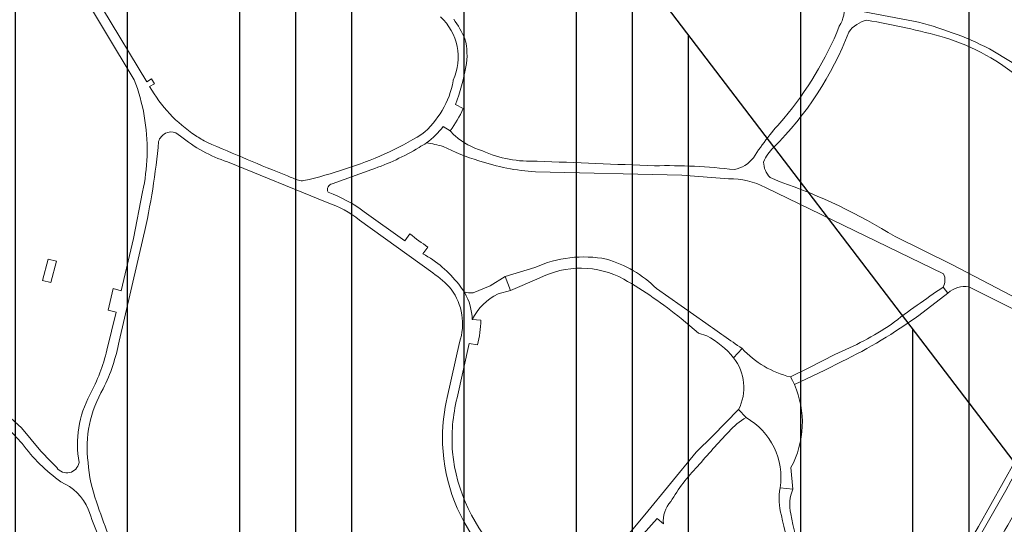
# Model space of a CAD drawing. Extents: x 148869 to 161638, y 453607 to 469810.
# Tile 389 of 656: x 155619 to 155794, y 462372 to 462462. Entities that reach past the tile are written whole.
import ezdxf

# ---------------------------------------------------------------- set-up
doc = ezdxf.new("R2010")
doc.units = 0
for name, color, linetype in [('2022', 10, 'CONTINUOUS'), ('2022 hatch', 10, 'CONTINUOUS'), ('2024 hatch', 160, 'CONTINUOUS')]:
    doc.layers.add(name, color=color, linetype=linetype)
for name, color, linetype, lineweight in [('B-RO-VH-VERHARDING_ASFALT-GV', 251, 'CONTINUOUS', 18), ('B-RO-VH-VERHARDING_FUNDERING_ZAND-GV', 251, 'CONTINUOUS', 18), ('B-RO-VH-VERHARDING_HALFVERHARDING_GRIND-GV', 251, 'CONTINUOUS', 18), ('B-RO-VH-VERHARDING_STRAATBAKSTEEN-GV', 251, 'CONTINUOUS', 18)]:
    doc.layers.add(name, color=color, linetype=linetype, lineweight=lineweight)

msp = doc.modelspace()

# ---------------------------------------------------------------- hatches: boundary and pattern name
at = {"layer": '2022 hatch'}
h = msp.add_hatch(dxfattribs=at)
h.set_pattern_fill('ANSI31', color=256, scale=19.992, angle=45)
h.set_pattern_definition([(90, (0, 0), (-19.992, 0), [])])
h.paths.add_polyline_path([(155957.39, 462199.72), (155824.6, 462339.47), (155809.4, 462364.77), (155712.06, 462492.35), (155741.32, 462534.94), (155724.45, 462653.5), (155647.56, 462844.84), (155571.03, 462835.78), (155539.5, 462940.93), (155214.41, 462860.04), (154975.03, 462800.21), (154771.75, 462639.51), (154795.06, 462617.84), (154687.68, 462525.32), (154739.27, 462359.61), (154777.22, 462294.15), (154815.26, 462238.26), (154900.32, 462169.47), (154928.55, 462144.03), (154992.39, 461993.67), (155064.08, 461959.84), (155069.75, 461944.78), (155080.62, 461929.02), (155099.54, 461841.43), (155124.54, 461788.65), (155176.21, 461747.53), (155253.1, 461670.14), (155301.18, 461625.42), (155386.96, 461536.3), (155426.74, 461562.76), (155670.4, 461472.54), (155778.97, 461514.91), (155823.82, 461578.91), (155914.94, 461739.53), (155884.36, 461781.4), (155900.67, 461812.33), (155940.19, 461941.25), (155946.89, 461971.72), (155993.5, 462030.18), (155993.12, 462149.22)])
at = {"layer": '2024 hatch'}
h = msp.add_hatch(dxfattribs=at)
h.set_pattern_fill('ANSI31', color=256, scale=29.988, angle=45)
h.set_pattern_definition([(90, (0, 0), (-29.988, 0), [])])
h.paths.add_polyline_path([(155468.24, 462509.2), (155430.3, 462608.99), (155317.39, 462696.7), (155326.79, 462885.8), (155421.55, 463128.67), (155681.88, 463221.51), (155808.81, 463270.9), (155858.2, 463353.96), (156235.32, 463468.35), (156395.06, 463466.8), (156874.43, 463576.88), (157060.31, 463303.94), (157149.74, 462870.77), (157067.92, 462815.11), (157047.81, 462789.79), (157071.17, 462711.57), (156936.5, 462350.7), (156856.27, 462251.62), (156803.36, 462113.22), (156627.76, 461893.96), (156524.84, 461717.19), (156312.22, 461660.25), (156176.03, 461568.49), (155937.87, 461968.15)])

# ---------------------------------------------------------------- linework, layer by layer
at = {"layer": '2022', "flags": 128}
msp.add_lwpolyline([(154900.32, 462169.47), (154815.26, 462238.26), (154777.22, 462294.15), (154739.27, 462359.61), (154687.68, 462525.32), (154795.06, 462617.84), (154771.75, 462639.51), (154975.03, 462800.21), (155214.41, 462860.04), (155539.5, 462940.93), (155571.03, 462835.78), (155647.56, 462844.84), (155724.45, 462653.5), (155741.32, 462534.94), (155712.06, 462492.35), (155809.4, 462364.77), (155824.6, 462339.47), (155957.39, 462199.72)], dxfattribs=at)
at = {"layer": 'B-RO-VH-VERHARDING_ASFALT-GV', "flags": 128}
for points in [[(155623.2, 462476.96), (155638.93, 462450.85)], [(155641.66, 462449.64), (155642.53, 462450.16), (155642.02, 462451.01), (155641.16, 462450.49), (155625.39, 462476.65), (155624.67, 462477.86)], [(155697.51, 462445.75), (155696.17, 462446.46)], [(155646.34, 462441.43), (155647.18, 462440.81)], [(155693.96, 462442.55), (155695.22, 462441.74)], [(155655.51, 462436.24), (155673.31, 462429)], [(155674.2, 462432.31), (155681.25, 462434.88)], [(155640.42, 462430.93), (155638.76, 462422.61), (155636.61, 462413.29), (155635.15, 462413.66), (155634.25, 462409.82), (155635.71, 462409.45), (155634.06, 462402.7)], [(155679.04, 462425.88), (155692.11, 462416.45)], [(155688.05, 462423.4), (155687.12, 462422.16), (155679.9, 462427.34)], [(155636.23, 462404.3), (155640.59, 462423)], [(155690.35, 462419.88), (155691.24, 462421.04)], [(155697.8, 462412.94), (155697.71, 462413.09)], [(155700.69, 462408.07), (155699.16, 462408.16)], [(155696.88, 462404.1), (155694.69, 462394.29)], [(155696.45, 462394.21), (155698.58, 462403.9), (155700.06, 462403.64)], [(155622.3, 462384.74), (155618.86, 462388.85), (155616.26, 462391.2)]]:
    msp.add_lwpolyline(points, dxfattribs=at)
at = {"layer": 'B-RO-VH-VERHARDING_ASFALT-GV'}
for points in [[(155693.46, 462462.07, -0.326141), (155695.77, 462450.79)], [(155697.84, 462458.16, 0.043987), (155695.85, 462461.65)], [(155698.01, 462453.15, 0.11286), (155697.84, 462458.16)], [(155696.17, 462446.46, 0.048573), (155698.01, 462453.15)], [(155638.93, 462450.85, -0.095196), (155641.21, 462437.77)], [(155695.75, 462450.68, -0.178303), (155690.15, 462441.14)], [(155695.77, 462450.79, -0.009952), (155695.75, 462450.68)], [(155649.83, 462440.94, -0.116787), (155641.66, 462449.64)], [(155695.22, 462441.74, 0.057384), (155697.51, 462445.75)], [(155643.26, 462439.88, -0.430533), (155646.34, 462441.43)], [(155691, 462439.63, 0.077969), (155693.96, 462442.55)], [(155640.59, 462423, 0.033609), (155643.26, 462439.88)], [(155647.18, 462440.81, 0.092754), (155655.51, 462436.24)], [(155651.88, 462439.72, -0.022988), (155649.83, 462440.94)], [(155666.24, 462433.73, -0.007064), (155651.88, 462439.72)], [(155690.15, 462441.14, -0.061281), (155676.57, 462434.99)], [(155681.25, 462434.88, 0.051406), (155689.68, 462438.8)], [(155689.68, 462438.8, 0.008692), (155691, 462439.63)], [(155641.2, 462437.26, -0.045456), (155640.42, 462430.93)], [(155641.21, 462437.77, -0.003881), (155641.2, 462437.26)], [(155676.57, 462434.99, -0.02821), (155669.16, 462432.91)], [(155668.18, 462432.95, -0.000887), (155666.24, 462433.73)], [(155669.16, 462432.91, -0.088965), (155668.18, 462432.95)], [(155673.48, 462430.83, -0.532215), (155674.2, 462432.31)], [(155679.9, 462427.34, 0.073097), (155673.48, 462430.83)], [(155673.31, 462429, -0.086475), (155679.04, 462425.88)], [(155691.24, 462421.04, -0.013333), (155688.05, 462423.4)], [(155696.73, 462414.44, 0.100573), (155690.35, 462419.88)], [(155692.11, 462416.45, -0.068165), (155695.39, 462413.58)], [(155695.39, 462413.58, -0.243436), (155696.88, 462404.1)], [(155697.71, 462413.09, 0.019611), (155696.73, 462414.44)], [(155699.16, 462408.16, 0.116488), (155697.8, 462412.94)], [(155700.06, 462403.64, 0.058939), (155700.69, 462408.07)], [(155635.09, 462399.97, 0.032011), (155636.23, 462404.3)], [(155634.06, 462402.7, -0.059264), (155631.03, 462394.76)], [(155633.41, 462395.84, 0.03203), (155635.09, 462399.97)], [(155630.71, 462382.69, -0.16945), (155633.41, 462395.84)], [(155631.03, 462394.76, 0.169974), (155629.08, 462382.68)], [(155694.69, 462394.29, 0.054609), (155693.85, 462387.29)], [(155695.63, 462384.57, -0.079685), (155696.45, 462394.21)], [(155613.4, 462391.54, -0.030198), (155618.94, 462386.09)], [(155693.85, 462387.29, 0.168933), (155700.51, 462367.82)], [(155618.94, 462386.09, 0.078627), (155625.84, 462379.26)], [(155625.12, 462381.79, -0.010912), (155622.3, 462384.74)], [(155704.43, 462365.97, -0.172261), (155695.63, 462384.57)], [(155629.08, 462382.68, -0.668552), (155625.12, 462381.79)], [(155632.22, 462375.69, -0.074424), (155630.71, 462382.69)], [(155625.84, 462379.26, -0.191607), (155630.73, 462374.38)], [(155636.72, 462364.3, -0.034162), (155632.22, 462375.69)], [(155630.73, 462374.38, 0.024752), (155634.56, 462364.86)]]:
    msp.add_lwpolyline(points, format="xyb", dxfattribs=at)
at = {"layer": 'B-RO-VH-VERHARDING_ASFALT-GV', "flags": 128}
msp.add_lwpolyline([(155625.05, 462418.54), (155623.57, 462418.92), (155622.6, 462415.14), (155624.07, 462414.75)], close=True, dxfattribs=at)
at = {"layer": 'B-RO-VH-VERHARDING_FUNDERING_ZAND-GV'}
for points in [[(155765.35, 462464.48, -0.185761), (155764.55, 462460.39)], [(155766.22, 462459.34, -0.195458), (155769.48, 462461.45)], [(155769.48, 462461.45, -0.027877), (155783.29, 462458.39)], [(155791.29, 462456.38, 0.057248), (155777.79, 462461.32)], [(155752.84, 462438.78, 0.105049), (155766.22, 462459.34)], [(155764.55, 462460.39, -0.078879), (155754.68, 462443.96)], [(155783.29, 462458.39, -0.104155), (155797.27, 462450.62)], [(155754.68, 462443.96, 0.043788), (155749.25, 462436.98)], [(155693.96, 462442.55, -0.077969), (155691, 462439.63)], [(155696.11, 462440.87, -0.024997), (155695.22, 462441.74)], [(155700.95, 462438.2, -0.110385), (155696.11, 462440.87)], [(155691, 462439.63, -0.025892), (155693.97, 462438.98)], [(155693.97, 462438.98, 0.043329), (155700.31, 462436.45)], [(155710.72, 462436.37, -0.118445), (155700.95, 462438.2)], [(155751.06, 462436.21, -0.123475), (155752.84, 462438.78)], [(155700.31, 462436.45, 0.066951), (155710.43, 462434.46)], [(155731.64, 462435.54, -0.000668), (155710.72, 462436.37)], [(155749.25, 462436.98, -0.184787), (155745.85, 462434.86)], [(155752.21, 462433.46, -0.19239), (155751.06, 462436.21)], [(155745.85, 462434.86, 0.034624), (155731.64, 462435.54)], [(155744.82, 462433.24, -0.122237), (155751.39, 462431.69)], [(155774.49, 462422.92, 0.056738), (155753.99, 462432.7)], [(155723.06, 462418.92, 0.156955), (155710.29, 462417.4)], [(155731.99, 462413.67, 0.125603), (155723.06, 462418.92)], [(155711.07, 462415.5, -0.248724), (155726.16, 462415.35)], [(155726.16, 462415.35, -0.041883), (155736.35, 462408.33)], [(155783.13, 462416.28, -0.252029), (155783.03, 462413.93)], [(155783.91, 462412.87, -0.236547), (155787.64, 462413.98)], [(155699.3, 462412.94, -0.098607), (155697.71, 462413.09)], [(155697.8, 462412.94, -0.116488), (155699.16, 462408.16)], [(155699.16, 462408.16, -0.168491), (155703.75, 462412.72)], [(155747.23, 462402.99, -0.004118), (155740.78, 462407.52)], [(155740.93, 462405.28, -0.094624), (155745.71, 462401.37)], [(155755.84, 462397.94, -0.146297), (155747.23, 462402.99)], [(155745.71, 462401.37, -0.288126), (155746.61, 462392.13)], [(155755.93, 462381.79, 0.230918), (155756.56, 462396.57)], [(155744.88, 462388.19, -0.082508), (155747.95, 462390.71)], [(155747.95, 462390.71, -0.308467), (155754.02, 462378.2)], [(155739.29, 462381.99, -0.014417), (155744.88, 462388.19)], [(155734.54, 462375.76, -0.065323), (155739.29, 462381.99)], [(155733.2, 462371.78, -0.209554), (155734.54, 462375.76)]]:
    msp.add_lwpolyline(points, format="xyb", dxfattribs=at)
at = {"layer": 'B-RO-VH-VERHARDING_FUNDERING_ZAND-GV', "flags": 128}
for points in [[(155777.79, 462461.32), (155768.98, 462462.95)], [(155807.45, 462444.6), (155808.45, 462445.75), (155804, 462448.73), (155791.29, 462456.38)], [(155695.22, 462441.74), (155693.96, 462442.55)], [(155710.43, 462434.46), (155736.52, 462433.89), (155744.82, 462433.24)], [(155753.99, 462432.7), (155752.21, 462433.46)], [(155751.39, 462431.69), (155783.13, 462416.28)], [(155807.61, 462407.3), (155806.09, 462406.91), (155803.38, 462408.26), (155797.77, 462411.05), (155784.69, 462417.88), (155774.49, 462422.92)], [(155710.29, 462417.4), (155705.01, 462415.84), (155705.95, 462413.36), (155711.07, 462415.5)], [(155705.01, 462415.84), (155702.36, 462414.16), (155699.3, 462412.94)], [(155703.75, 462412.72), (155705.95, 462413.36), (155705.01, 462415.84)], [(155740.78, 462407.52), (155731.99, 462413.67)], [(155783.03, 462413.93), (155783.91, 462412.87)], [(155787.64, 462413.98), (155797.11, 462409.25), (155800.96, 462407.19), (155803.88, 462405.62), (155803.93, 462405.6), (155805.92, 462403.28)], [(155697.71, 462413.09), (155697.8, 462412.94)], [(155736.35, 462408.33), (155739.46, 462405.76), (155740.93, 462405.28)], [(155747.23, 462402.99), (155745.71, 462401.37)], [(155745.71, 462401.37), (155747.23, 462402.99)], [(155756.56, 462396.57), (155756.19, 462397.28), (155755.84, 462397.94)], [(155747.95, 462390.71), (155746.61, 462392.13), (155742, 462387.45), (155739.06, 462384.53), (155729.9, 462373.38), (155723.81, 462366.06), (155718.37, 462359.96), (155716.57, 462359.13), (155719.76, 462356.65)], [(155746.61, 462392.13), (155747.95, 462390.71)], [(155754.02, 462378.2), (155756.26, 462377.96), (155755.93, 462381.79)], [(155729.6, 462369.92), (155732.09, 462372.73), (155733.2, 462371.78)]]:
    msp.add_lwpolyline(points, dxfattribs=at)
at = {"layer": 'B-RO-VH-VERHARDING_HALFVERHARDING_GRIND-GV'}
for points in [[(155783.03, 462413.93, 0.011281), (155773.84, 462407.35)], [(155764.99, 462400.67, 0.044516), (155778.71, 462408.89)], [(155773.84, 462407.35, -0.05339), (155763.73, 462401.95)], [(155801.81, 462384.67, -0.009057), (155793.51, 462369.71)], [(155781.83, 462356.27, 0.005851), (155796.99, 462382.69)], [(155754.02, 462378.2, 0.118217), (155754.23, 462373.27)], [(155755.93, 462373.57, -0.157926), (155756.26, 462377.96)], [(155754.23, 462373.27, 0.014162), (155756.17, 462365.58)], [(155757.84, 462366.04, -0.040899), (155755.93, 462373.57)]]:
    msp.add_lwpolyline(points, format="xyb", dxfattribs=at)
at = {"layer": 'B-RO-VH-VERHARDING_HALFVERHARDING_GRIND-GV', "flags": 128}
for points in [[(155778.71, 462408.89), (155783.91, 462412.87), (155783.03, 462413.93)], [(155763.73, 462401.95), (155759.26, 462399.6), (155755.84, 462397.94), (155756.19, 462397.28), (155756.56, 462396.57), (155761.99, 462399.12), (155764.99, 462400.67)], [(155795.95, 462383.06), (155789.33, 462371.33), (155783.83, 462361.75)], [(155756.26, 462377.96), (155754.02, 462378.2)]]:
    msp.add_lwpolyline(points, dxfattribs=at)
at = {"layer": 'B-RO-VH-VERHARDING_STRAATBAKSTEEN-GV'}
for points in [[(155793.51, 462369.71, 0.009057), (155801.81, 462384.67)], [(155796.99, 462382.69, -0.005851), (155781.83, 462356.27)]]:
    msp.add_lwpolyline(points, format="xyb", dxfattribs=at)

doc.saveas('drawing.dxf')
